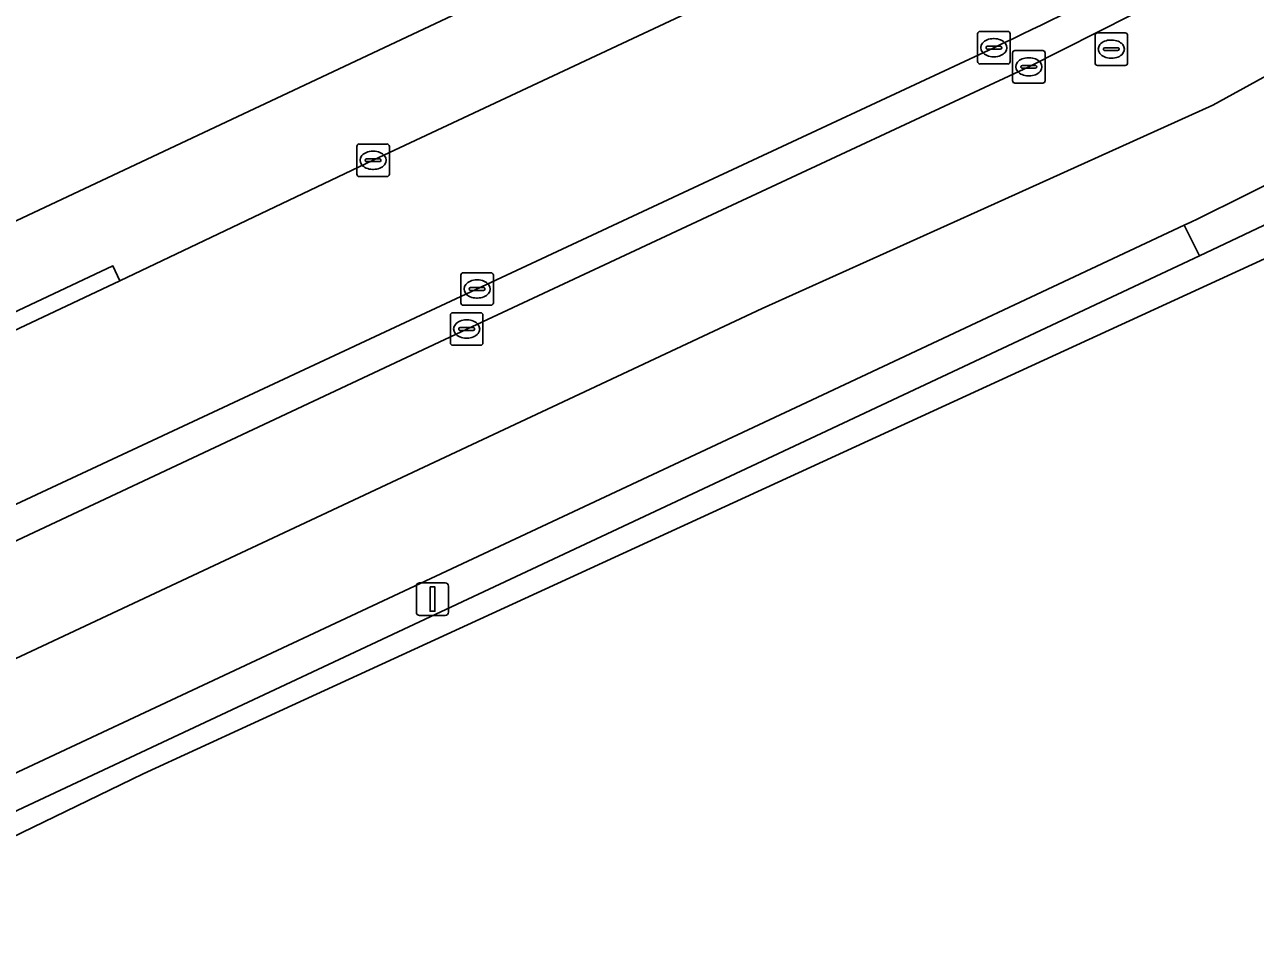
# Model space of a CAD drawing. Extents: x 159279 to 160377, y 384531 to 385888.
# Drawn here: x 160150.86 to 160188.69, y 384648.54 to 384676.64 of the extents above; entities that cross this region are included whole.
import ezdxf

# ---------------------------------------------------------------- set-up
doc = ezdxf.new("R2010")
doc.units = 0
for name, color, linetype in [('IMGEO_Erf', 7, 'Continuous'), ('IMGEO_Kolk', 7, 'Continuous'), ('IMGEO_Lichtmast', 7, 'Continuous'), ('IMGEO_Rijbaan_lokaal_open', 7, 'Continuous'), ('IMGEO_Rijbaan_regionaal_gesloten', 7, 'Continuous'), ('IMGEO_Rioolput', 7, 'Continuous'), ('IMGEO_Verkeerseiland_open', 7, 'Continuous'), ('IMGEO_Voetpad_open', 7, 'Continuous')]:
    doc.layers.add(name, color=color, linetype=linetype)

msp = doc.modelspace()

# ---------------------------------------------------------------- linework, layer by layer
at = {"layer": 'IMGEO_Erf'}
msp.add_lwpolyline([(160110.972, 384651.965), (160186.425, 384687.476)], dxfattribs=at)
at = {"layer": 'IMGEO_Kolk'}
for p, q in [((160180.153, 384675.502), (160180.153, 384676.354)), ((160180.228, 384676.428), (160181.08, 384676.428)), ((160180.641, 384676.208), (160180.666, 384676.208)), ((160181.154, 384676.354), (160181.154, 384675.502)), ((160180.412, 384675.922), (160180.412, 384675.934)), ((160180.85, 384675.885), (160180.452, 384675.885)), ((160180.455, 384675.971), (160180.853, 384675.971)), ((160180.896, 384675.934), (160180.896, 384675.922)), ((160181.227, 384674.915), (160181.227, 384675.767)), ((160181.302, 384675.841), (160182.154, 384675.841)), ((160182.228, 384675.767), (160182.228, 384674.915)), ((160181.08, 384675.428), (160180.228, 384675.428)), ((160180.664, 384675.648), (160180.639, 384675.648)), ((160181.529, 384675.384), (160181.927, 384675.384)), ((160181.715, 384675.621), (160181.74, 384675.621)), ((160181.486, 384675.335), (160181.486, 384675.347)), ((160181.924, 384675.298), (160181.526, 384675.298)), ((160181.738, 384675.061), (160181.713, 384675.061)), ((160181.97, 384675.347), (160181.97, 384675.335)), ((160182.154, 384674.841), (160181.302, 384674.841)), ((160161.069, 384672.042), (160161.069, 384672.894)), ((160161.144, 384672.968), (160161.996, 384672.968)), ((160161.557, 384672.748), (160161.582, 384672.748)), ((160162.07, 384672.894), (160162.07, 384672.042)), ((160161.328, 384672.462), (160161.328, 384672.474)), ((160161.766, 384672.425), (160161.368, 384672.425)), ((160161.371, 384672.511), (160161.769, 384672.511)), ((160161.812, 384672.474), (160161.812, 384672.462)), ((160161.996, 384671.968), (160161.144, 384671.968)), ((160161.58, 384672.188), (160161.555, 384672.188)), ((160164.341, 384669.011), (160165.193, 384669.011)), ((160164.266, 384668.085), (160164.266, 384668.937)), ((160164.754, 384668.791), (160164.779, 384668.791)), ((160165.267, 384668.937), (160165.267, 384668.085)), ((160164.525, 384668.505), (160164.525, 384668.517)), ((160164.963, 384668.468), (160164.565, 384668.468)), ((160164.568, 384668.554), (160164.966, 384668.554)), ((160164.777, 384668.231), (160164.752, 384668.231)), ((160165.009, 384668.517), (160165.009, 384668.505)), ((160165.193, 384668.011), (160164.341, 384668.011)), ((160163.946, 384666.854), (160163.946, 384667.706)), ((160164.021, 384667.78), (160164.873, 384667.78)), ((160164.434, 384667.56), (160164.459, 384667.56)), ((160164.947, 384667.706), (160164.947, 384666.854)), ((160164.205, 384667.274), (160164.205, 384667.286)), ((160164.643, 384667.237), (160164.245, 384667.237)), ((160164.248, 384667.323), (160164.646, 384667.323)), ((160164.689, 384667.286), (160164.689, 384667.274)), ((160164.873, 384666.78), (160164.021, 384666.78)), ((160164.457, 384667), (160164.432, 384667))]:
    msp.add_line(p, q, dxfattribs=at)
for points in [[(160180.153, 384675.502), (160180.153, 384676.354)], [(160180.228, 384676.428), (160181.08, 384676.428)], [(160181.154, 384676.354), (160181.154, 384675.502)], [(160181.227, 384674.915), (160181.227, 384675.767)], [(160181.302, 384675.841), (160182.154, 384675.841)], [(160182.228, 384675.767), (160182.228, 384674.915)], [(160181.08, 384675.428), (160180.228, 384675.428)], [(160182.154, 384674.841), (160181.302, 384674.841)], [(160161.069, 384672.042), (160161.069, 384672.894)], [(160161.144, 384672.968), (160161.996, 384672.968)], [(160162.07, 384672.894), (160162.07, 384672.042)], [(160161.996, 384671.968), (160161.144, 384671.968)], [(160164.341, 384669.011), (160165.193, 384669.011)], [(160164.266, 384668.085), (160164.266, 384668.937)], [(160165.267, 384668.937), (160165.267, 384668.085)], [(160165.193, 384668.011), (160164.341, 384668.011)], [(160163.946, 384666.854), (160163.946, 384667.706)], [(160164.021, 384667.78), (160164.873, 384667.78)], [(160164.947, 384667.706), (160164.947, 384666.854)], [(160164.873, 384666.78), (160164.021, 384666.78)]]:
    msp.add_lwpolyline(points, dxfattribs=at)
for centre, radius, start, end in [((160180.23, 384676.352), 0.0765, 91.552, 178.448), ((160180.23, 384676.352), 0.0765, 91.552, 178.448), ((160181.078, 384676.352), 0.0765, 1.552, 88.448), ((160181.078, 384676.352), 0.0765, 1.552, 88.448), ((160180.452, 384675.931), 0.0403, 85.8775, 175.7526), ((160180.449, 384675.921), 0.0366, 178.938, 274.7102), ((160180.853, 384675.928), 0.043, 264.8664, 352.4533), ((160180.857, 384675.933), 0.0386, 1.7309, 96.639), ((160181.304, 384675.765), 0.0765, 91.552, 178.448), ((160181.304, 384675.765), 0.0765, 91.552, 178.448), ((160182.152, 384675.765), 0.0765, 1.552, 88.448), ((160182.152, 384675.765), 0.0765, 1.552, 88.448), ((160180.23, 384675.504), 0.0765, 181.552, 268.448), ((160180.23, 384675.504), 0.0765, 181.552, 268.448), ((160181.078, 384675.504), 0.0765, 271.552, 358.448), ((160181.078, 384675.504), 0.0765, 271.552, 358.448), ((160181.526, 384675.344), 0.0403, 85.8775, 175.7526), ((160181.931, 384675.346), 0.0386, 1.7309, 96.639), ((160181.523, 384675.334), 0.0366, 178.938, 274.7102), ((160181.927, 384675.341), 0.043, 264.8664, 352.4533), ((160181.304, 384674.917), 0.0765, 181.552, 268.448), ((160181.304, 384674.917), 0.0765, 181.552, 268.448), ((160182.152, 384674.917), 0.0765, 271.552, 358.448), ((160182.152, 384674.917), 0.0765, 271.552, 358.448), ((160161.146, 384672.892), 0.0765, 91.552, 178.448), ((160161.146, 384672.892), 0.0765, 91.552, 178.448), ((160161.994, 384672.892), 0.0765, 1.552, 88.448), ((160161.994, 384672.892), 0.0765, 1.552, 88.448), ((160161.368, 384672.471), 0.0403, 85.8775, 175.7526), ((160161.365, 384672.461), 0.0366, 178.938, 274.7102), ((160161.769, 384672.468), 0.043, 264.8664, 352.4533), ((160161.773, 384672.473), 0.0386, 1.7309, 96.639), ((160161.146, 384672.044), 0.0765, 181.552, 268.448), ((160161.146, 384672.044), 0.0765, 181.552, 268.448), ((160161.994, 384672.044), 0.0765, 271.552, 358.448), ((160161.994, 384672.044), 0.0765, 271.552, 358.448), ((160164.343, 384668.935), 0.0765, 91.552, 178.448), ((160164.343, 384668.935), 0.0765, 91.552, 178.448), ((160165.191, 384668.935), 0.0765, 1.552, 88.448), ((160165.191, 384668.935), 0.0765, 1.552, 88.448), ((160164.565, 384668.514), 0.0403, 85.8775, 175.7526), ((160164.562, 384668.504), 0.0366, 178.938, 274.7102), ((160164.966, 384668.511), 0.043, 264.8664, 352.4533), ((160164.97, 384668.516), 0.0386, 1.7309, 96.639), ((160164.343, 384668.087), 0.0765, 181.552, 268.448), ((160164.343, 384668.087), 0.0765, 181.552, 268.448), ((160165.191, 384668.087), 0.0765, 271.552, 358.448), ((160165.191, 384668.087), 0.0765, 271.552, 358.448), ((160164.023, 384667.704), 0.0765, 91.552, 178.448), ((160164.023, 384667.704), 0.0765, 91.552, 178.448), ((160164.871, 384667.704), 0.0765, 1.552, 88.448), ((160164.871, 384667.704), 0.0765, 1.552, 88.448), ((160164.245, 384667.283), 0.0403, 85.8775, 175.7526), ((160164.242, 384667.273), 0.0366, 178.938, 274.7102), ((160164.646, 384667.28), 0.043, 264.8664, 352.4533), ((160164.65, 384667.285), 0.0386, 1.7309, 96.639), ((160164.023, 384666.856), 0.0765, 181.552, 268.448), ((160164.023, 384666.856), 0.0765, 181.552, 268.448), ((160164.871, 384666.856), 0.0765, 271.552, 358.448), ((160164.871, 384666.856), 0.0765, 271.552, 358.448)]:
    msp.add_arc(centre, radius, start, end, dxfattribs=at)
for centre, major_axis, ratio, start_param, end_param in [((160180.64, 384675.928), (-0.387, 0.002), 0.722429, 4.712389, 7.853982), ((160180.665, 384675.928), (-0.39, 0.002), 0.717154, 1.570796, 4.712389), ((160181.714, 384675.341), (-0.387, 0.002), 0.722429, 4.712389, 7.853982), ((160181.739, 384675.341), (-0.39, 0.002), 0.717154, 1.570796, 4.712389), ((160161.556, 384672.468), (-0.387, 0.002), 0.722429, 4.712389, 7.853982), ((160161.581, 384672.468), (-0.39, 0.002), 0.717154, 1.570796, 4.712389), ((160164.753, 384668.511), (-0.387, 0.002), 0.722429, 4.712389, 7.853982), ((160164.778, 384668.511), (-0.39, 0.002), 0.717154, 1.570796, 4.712389), ((160164.433, 384667.28), (-0.387, 0.002), 0.722429, 4.712389, 7.853982), ((160164.458, 384667.28), (-0.39, 0.002), 0.717154, 1.570796, 4.712389)]:
    msp.add_ellipse(centre, major_axis=major_axis, ratio=ratio, start_param=start_param, end_param=end_param, dxfattribs=at)
at = {"layer": 'IMGEO_Lichtmast'}
for p, q in [((160162.9, 384658.575), (160162.9, 384659.375)), ((160162.9, 384659.375), (160162.9, 384658.575)), ((160163, 384659.475), (160163.79, 384659.475)), ((160163.79, 384659.475), (160163, 384659.475)), ((160163.89, 384659.375), (160163.89, 384658.575)), ((160163.89, 384658.575), (160163.89, 384659.375)), ((160163.79, 384658.475), (160163, 384658.475)), ((160163, 384658.475), (160163.79, 384658.475))]:
    msp.add_line(p, q, dxfattribs=at)
msp.add_lwpolyline([(160163.32, 384659.35), (160163.47, 384659.35), (160163.47, 384658.6), (160163.32, 384658.6), (160163.32, 384659.35)], dxfattribs=at)
for centre, start, end in [((160163, 384659.375), 90, 180), ((160163, 384659.375), 90, 180), ((160163.79, 384659.375), 0, 90), ((160163.79, 384659.375), 360, 90), ((160163, 384658.575), 180, 270), ((160163, 384658.575), 180, 270), ((160163.79, 384658.575), 270, 0), ((160163.79, 384658.575), 270, 0)]:
    msp.add_arc(centre, 0.1, start, end, dxfattribs=at)
at = {"layer": 'IMGEO_Rijbaan_lokaal_open'}
for points in [[(160215.038, 384696.928), (160213.164, 384695.678), (160208.852, 384694.983), (160205.914, 384694.514), (160205.567, 384694.398), (160192.642, 384687.41), (160188.084, 384684.99), (160180.15, 384681.237), (160177.803, 384680.091), (160173.946, 384678.277), (160161.57, 384672.467), (160153.783, 384668.766), (160149.23, 384666.624), (160142.974, 384663.69), (160087.2, 384637.356), (160072.242, 384630.277)], [(160126.055, 384650.383), (160144.378, 384658.99), (160171.723, 384671.759), (160180.653, 384675.929)]]:
    msp.add_lwpolyline(points, dxfattribs=at)
msp.add_arc((160114.152, 384816.57), 155.571, 295.30659, 299.10927, dxfattribs=at)
at = {"layer": 'IMGEO_Rijbaan_regionaal_gesloten'}
for points in [[(160235.287, 384701.39), (160233.466, 384704.207), (160231.278, 384703.214), (160230.141, 384702.67), (160219.508, 384697.068), (160200.698, 384685.93), (160200.497, 384685.824), (160189.117, 384679.082), (160181.729, 384675.34), (160172.142, 384670.868), (160164.447, 384667.279), (160144.064, 384657.707), (160128.143, 384650.259), (160109.527, 384641.533), (160090.922, 384632.804), (160077.964, 384626.718), (160075.411, 384625.619), (160055.375, 384617.743), (160046.751, 384614.401), (160035.431, 384610.146), (160016.807, 384603.547), (160011.467, 384601.612), (160008.405, 384600.585)], [(160004.765, 384599.696), (160006.675, 384596.052), (160012.896, 384598.112), (160030.199, 384604.442), (160051.41, 384612.075), (160070.258, 384619.89), (160105.075, 384635.724), (160136.86, 384650.709), (160173.534, 384667.91), (160180.357, 384670.981), (160187.384, 384674.159), (160193.16, 384677.338), (160199.61, 384681.383), (160210.295, 384687.933), (160217.514, 384692.075), (160225.023, 384696.313), (160232.339, 384700.069), (160235.287, 384701.39)], [(160237.05, 384698.663), (160235.287, 384701.39), (160232.339, 384700.069), (160225.023, 384696.313), (160217.514, 384692.075), (160210.295, 384687.933), (160199.61, 384681.383), (160193.16, 384677.338), (160187.384, 384674.159), (160180.357, 384670.981), (160173.534, 384667.91), (160136.86, 384650.709), (160105.075, 384635.724), (160070.258, 384619.89), (160051.41, 384612.075), (160030.199, 384604.442), (160012.896, 384598.112), (160006.675, 384596.052), (160008.231, 384593.084), (160019.249, 384596.869), (160034.191, 384602.153), (160041.824, 384604.993), (160053.124, 384609.319), (160056.37, 384610.468)], [(160067.511, 384615.093), (160081.295, 384621.184), (160091.401, 384625.897), (160174.891, 384665.025), (160186.506, 384670.468)]]:
    msp.add_lwpolyline(points, dxfattribs=at)
msp.add_lwpolyline([(160012.31, 384584.658), (160076.31, 384615.692), (160154.496, 384653.604), (160159.447, 384655.879), (160240.473, 384693.105), (160239.738, 384694.27), (160205.42, 384678.283), (160186.974, 384669.525), (160175.34, 384664.07), (160111.783, 384634.269), (160102.714, 384629.928), (160091.931, 384624.72), (160062.951, 384610.53), (160060.23, 384609.186), (160057.944, 384608.051), (160020.879, 384589.652), (160012.021, 384585.263)], close=True, dxfattribs=at)
msp.add_arc((160137.555, 384772.65), 113.302, 295.59687, 299.33107, dxfattribs=at)
at = {"layer": 'IMGEO_Rioolput'}
for p, q in [((160183.763, 384675.459), (160183.763, 384676.311)), ((160183.838, 384676.385), (160184.69, 384676.385)), ((160184.251, 384676.165), (160184.276, 384676.165)), ((160184.764, 384676.311), (160184.764, 384675.459)), ((160184.022, 384675.879), (160184.022, 384675.891)), ((160184.46, 384675.842), (160184.062, 384675.842)), ((160184.065, 384675.928), (160184.463, 384675.928)), ((160184.506, 384675.891), (160184.506, 384675.879)), ((160184.69, 384675.385), (160183.838, 384675.385)), ((160184.274, 384675.605), (160184.249, 384675.605))]:
    msp.add_line(p, q, dxfattribs=at)
for points in [[(160183.763, 384675.459), (160183.763, 384676.311)], [(160183.838, 384676.385), (160184.69, 384676.385)], [(160184.764, 384676.311), (160184.764, 384675.459)], [(160184.69, 384675.385), (160183.838, 384675.385)]]:
    msp.add_lwpolyline(points, dxfattribs=at)
for centre, radius, start, end in [((160183.84, 384676.309), 0.0765, 91.552, 178.448), ((160183.84, 384676.309), 0.0765, 91.552, 178.448), ((160184.688, 384676.309), 0.0765, 1.552, 88.448), ((160184.688, 384676.309), 0.0765, 1.552, 88.448), ((160184.062, 384675.888), 0.0403, 85.8775, 175.7526), ((160184.059, 384675.878), 0.0366, 178.938, 274.7102), ((160184.463, 384675.885), 0.043, 264.8664, 352.4533), ((160184.467, 384675.89), 0.0386, 1.7309, 96.639), ((160183.84, 384675.461), 0.0765, 181.552, 268.448), ((160183.84, 384675.461), 0.0765, 181.552, 268.448), ((160184.688, 384675.461), 0.0765, 271.552, 358.448), ((160184.688, 384675.461), 0.0765, 271.552, 358.448)]:
    msp.add_arc(centre, radius, start, end, dxfattribs=at)
for centre, major_axis, ratio, start_param, end_param in [((160184.25, 384675.885), (-0.387, 0.002), 0.722429, 4.712389, 7.853982), ((160184.275, 384675.885), (-0.39, 0.002), 0.717154, 1.570796, 4.712389)]:
    msp.add_ellipse(centre, major_axis=major_axis, ratio=ratio, start_param=start_param, end_param=end_param, dxfattribs=at)
at = {"layer": 'IMGEO_Verkeerseiland_open'}
for points in [[(160172.142, 384670.868), (160181.729, 384675.34), (160189.117, 384679.082), (160200.497, 384685.824), (160200.698, 384685.93)], [(160186.506, 384670.468), (160186.974, 384669.525), (160205.42, 384678.283)], [(160180.653, 384675.929), (160171.723, 384671.759), (160144.378, 384658.99), (160126.055, 384650.383), (160088.841, 384632.92), (160077.69, 384627.699), (160073.801, 384626.037), (160056.041, 384619.086), (160049.251, 384616.444), (160046.376, 384615.325)], [(160046.751, 384614.401), (160055.375, 384617.743), (160075.411, 384625.619), (160077.964, 384626.718), (160090.922, 384632.804), (160109.527, 384641.533), (160128.143, 384650.259), (160144.064, 384657.707), (160164.447, 384667.279), (160172.142, 384670.868)]]:
    msp.add_lwpolyline(points, dxfattribs=at)
msp.add_lwpolyline([(160091.931, 384624.72), (160102.714, 384629.928), (160111.783, 384634.269), (160175.34, 384664.07), (160186.974, 384669.525), (160186.506, 384670.468), (160174.891, 384665.025), (160091.401, 384625.897)], close=True, dxfattribs=at)
for centre, radius, start, end in [((160114.152, 384816.57), 155.571, 295.30659, 299.10927), ((160137.555, 384772.65), 113.302, 295.59687, 299.33107)]:
    msp.add_arc(centre, radius, start, end, dxfattribs=at)
at = {"layer": 'IMGEO_Voetpad_open'}
msp.add_lwpolyline([(160072.242, 384630.277), (160087.2, 384637.356), (160142.974, 384663.69), (160149.23, 384666.624), (160149.018, 384667.076), (160153.571, 384669.218), (160153.783, 384668.766), (160161.57, 384672.467), (160173.946, 384678.277), (160173.734, 384678.729), (160177.591, 384680.543), (160177.803, 384680.091), (160180.15, 384681.237), (160188.084, 384684.99), (160186.79, 384687.694), (160186.425, 384687.476), (160110.972, 384651.965), (160109.727, 384651.379), (160070.052, 384632.707)], dxfattribs=at)
msp.add_lwpolyline([(160149.23, 384666.624), (160153.783, 384668.766), (160153.571, 384669.218), (160149.018, 384667.076)], close=True, dxfattribs=at)

doc.saveas('drawing.dxf')
